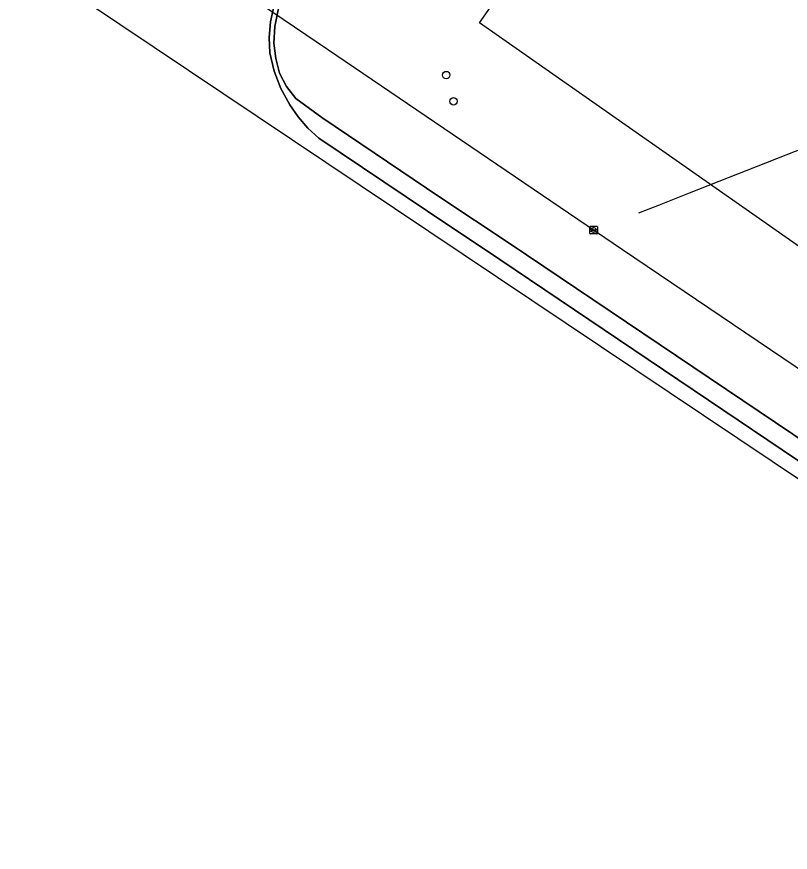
# Model space of a CAD drawing. Extents: x 155018 to 156648, y 383979 to 385733.
# Drawn here: x 155459.6 to 155561.5, y 384499.4 to 384609.4 of the extents above; entities that cross this region are included whole.
import ezdxf

# ---------------------------------------------------------------- set-up
doc = ezdxf.new("R2010")
doc.units = 0
for name, color, linetype in [('IMGEO_Boom', 7, 'Continuous'), ('IMGEO_Duiker', 7, 'Continuous'), ('IMGEO_Groenvoorziening', 7, 'Continuous'), ('IMGEO_Hek', 7, 'Continuous'), ('IMGEO_Pand_vergunning_verleend', 7, 'Continuous'), ('IMGEO_Rijbaan_lokaal_gesloten', 7, 'Continuous'), ('IMGEO_Rioolput', 7, 'Continuous')]:
    doc.layers.add(name, color=color, linetype=linetype)

msp = doc.modelspace()

# ---------------------------------------------------------------- linework, layer by layer
at = {"layer": 'IMGEO_Boom'}
for centre in [(155516.18, 384601.76), (155517.13, 384598.3)]:
    msp.add_circle(centre, 0.489, dxfattribs=at)
at = {"layer": 'IMGEO_Duiker'}
for points in [[(155581.59, 384563.98), (155581.55, 384563.93), (155573.52, 384555.7), (155539.41, 384578.75), (155500.54, 384605.14), (155484.52, 384616.02), (155484.49, 384616.04)], [(155541.55, 384583.62), (155544.28, 384584.69), (155548.21, 384586.23), (155562.2, 384591.73), (155564.71, 384592.72)]]:
    msp.add_lwpolyline(points, dxfattribs=at)
at = {"layer": 'IMGEO_Groenvoorziening'}
for points in [[(155561.72, 384700.24), (155548.6, 384690.52), (155542.33, 384681.59), (155500, 384621.24), (155495.51, 384614.73), (155495.49, 384614.7), (155495.94, 384614.4), (155494.82, 384612.45), (155494.03, 384610.35), (155493.59, 384608.17), (155493.49, 384605.96), (155493.72, 384603.95), (155494.23, 384602), (155495.15, 384600.24), (155496.39, 384598.69), (155499.78, 384596.17), (155515.35, 384585.68), (155524.58, 384579.52), (155642.75, 384500)], [(155493.45, 384610.77), (155493.01, 384608.77), (155492.84, 384606.72), (155492.95, 384604.67), (155493.52, 384602.29), (155494.39, 384599.99), (155495.56, 384597.84), (155496.68, 384596.25), (155497.96, 384594.78), (155499.39, 384593.46), (155513.71, 384583.85), (155523.25, 384577.49), (155603.55, 384523.33)], [(155642.75, 384500), (155524.58, 384579.52), (155515.35, 384585.68), (155499.78, 384596.17), (155496.39, 384598.69), (155495.15, 384600.24), (155494.23, 384602), (155493.72, 384603.95), (155493.49, 384605.96), (155493.59, 384608.17), (155494.03, 384610.35)]]:
    msp.add_lwpolyline(points, dxfattribs=at)
at = {"layer": 'IMGEO_Hek'}
for points in [[(155495.94, 384614.4), (155494.82, 384612.45), (155494.03, 384610.35), (155493.59, 384608.17), (155493.49, 384605.96), (155493.72, 384603.95), (155494.23, 384602), (155495.15, 384600.24), (155496.39, 384598.69), (155499.78, 384596.17), (155515.35, 384585.68)], [(155642.75, 384500), (155604.98, 384525.42), (155524.58, 384579.52)]]:
    msp.add_lwpolyline(points, dxfattribs=at)
at = {"layer": 'IMGEO_Pand_vergunning_verleend'}
msp.add_lwpolyline([(155520.54, 384608.64), (155533.28, 384626.86), (155530.48, 384628.82), (155581.5, 384701.8), (155584.5, 384699.69), (155597.56, 384718.04), (155608.59, 384710.47), (155610.81, 384713.54), (155623.59, 384704.62), (155645.39, 384735.82), (155696.32, 384700.62), (155686.19, 384686.03), (155681.92, 384688.99), (155664.32, 384671.45), (155567.98, 384575.46)], close=True, dxfattribs=at)
at = {"layer": 'IMGEO_Rijbaan_lokaal_gesloten'}
for points in [[(155459.6, 384617.59), (155635.99, 384499.4)], [(155603.55, 384523.33), (155523.25, 384577.49), (155513.71, 384583.85), (155499.39, 384593.46), (155497.96, 384594.78), (155496.68, 384596.25), (155495.56, 384597.84), (155494.39, 384599.99), (155493.52, 384602.29), (155492.95, 384604.67), (155492.84, 384606.72), (155493.01, 384608.77), (155493.45, 384610.77)]]:
    msp.add_lwpolyline(points, dxfattribs=at)
at = {"layer": 'IMGEO_Rioolput'}
for p, q in [((155535.09, 384580.91), (155535.09, 384581.76)), ((155535.17, 384581.84), (155536.02, 384581.84)), ((155535.58, 384581.62), (155535.6, 384581.62)), ((155536.09, 384581.76), (155536.09, 384580.91)), ((155536.02, 384580.84), (155535.17, 384580.84)), ((155535.35, 384581.33), (155535.35, 384581.34)), ((155535.39, 384581.38), (155535.79, 384581.38)), ((155535.79, 384581.29), (155535.39, 384581.29)), ((155535.6, 384581.06), (155535.58, 384581.06)), ((155535.83, 384581.34), (155535.83, 384581.33))]:
    msp.add_line(p, q, dxfattribs=at)
for points in [[(155535.09, 384580.91), (155535.09, 384581.76)], [(155535.17, 384581.84), (155536.02, 384581.84)], [(155536.09, 384581.76), (155536.09, 384580.91)], [(155536.02, 384580.84), (155535.17, 384580.84)]]:
    msp.add_lwpolyline(points, dxfattribs=at)
for centre, radius, start, end in [((155535.17, 384581.76), 0.0765, 91.552, 178.448), ((155535.17, 384581.76), 0.0765, 91.552, 178.448), ((155536.02, 384581.76), 0.0765, 1.552, 88.448), ((155536.02, 384581.76), 0.0765, 1.552, 88.448), ((155535.17, 384580.91), 0.0765, 181.552, 268.448), ((155535.17, 384580.91), 0.0765, 181.552, 268.448), ((155535.39, 384581.34), 0.0403, 85.8775, 175.7526), ((155535.39, 384581.33), 0.0366, 178.938, 274.7102), ((155535.8, 384581.34), 0.0386, 1.7309, 96.639), ((155535.79, 384581.34), 0.043, 264.8664, 352.4533), ((155536.02, 384580.91), 0.0765, 271.552, 358.448), ((155536.02, 384580.91), 0.0765, 271.552, 358.448)]:
    msp.add_arc(centre, radius, start, end, dxfattribs=at)
for centre, major_axis, ratio, start_param, end_param in [((155535.58, 384581.34), (-0.387, 0.002), 0.722429, 4.712389, 7.853982), ((155535.6, 384581.34), (-0.39, 0.002), 0.717154, 1.570796, 4.712389)]:
    msp.add_ellipse(centre, major_axis=major_axis, ratio=ratio, start_param=start_param, end_param=end_param, dxfattribs=at)

doc.saveas('drawing.dxf')
